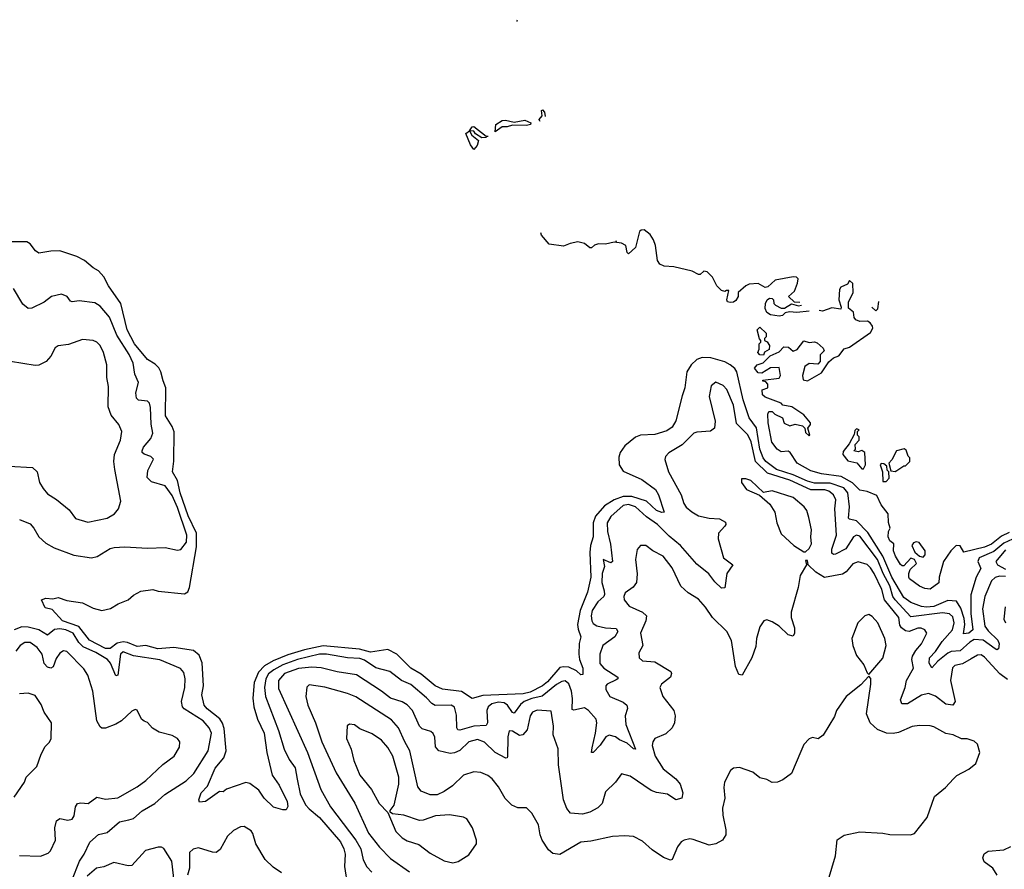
# Model space of a CAD drawing. Extents: x 2133489 to 2292442, y 756223 to 916462.
# Tile 460 of 463: x 2279016 to 2284628, y 893679 to 898523. Entities that reach past the tile are written whole.
import ezdxf

# ---------------------------------------------------------------- set-up
doc = ezdxf.new("R2010")
doc.units = 0

msp = doc.modelspace()

# ---------------------------------------------------------------- linework, layer by layer
at = {"layer": '0CON20XD'}
for points in [[(2281853.6, 898514.4), (2281850, 898515), (2281852.7, 898523.2)], [(2281983.1, 897944.9), (2281980, 897945), (2281977.5, 897955), (2281993.3, 897975), (2281990, 898005), (2281995, 898010), (2282007.5, 897995), (2282010.8, 897972.1)], [(2281725, 897883.3), (2281730, 897925), (2281765, 897948.6), (2281785, 897950), (2281835, 897938), (2281895, 897950), (2281930, 897935), (2281927.5, 897925), (2281905, 897920.6), (2281825, 897922), (2281795, 897912.9), (2281765, 897912.5), (2281725, 897883.3)], [(2281676.3, 897852.3), (2281650, 897850), (2281613.3, 897873.3), (2281605, 897887.5), (2281580, 897890), (2281592.5, 897865), (2281630, 897835), (2281622.5, 897805), (2281605, 897783.3), (2281585, 897808.8), (2281558.8, 897875), (2281580, 897890), (2281595, 897912.5), (2281605, 897913.3), (2281675, 897860), (2281686, 897858.3)], [(2283463, 896911.1), (2283432.5, 896912.5), (2283397.5, 896945), (2283431.4, 896975), (2283449.7, 897020.3), (2283452.9, 897045), (2283443.3, 897055), (2283425, 897057.5), (2283322.5, 897037.5), (2283279.1, 897000.9), (2283265, 896996), (2283225, 897020), (2283174.2, 897015.8), (2283153.9, 897006.1), (2283111.7, 896968.3), (2283110, 896945), (2283098.3, 896921.7), (2283085, 896912), (2283065, 896910), (2283050, 896915), (2283046.7, 896925), (2283058.3, 896978.3), (2283045, 896980), (2283035, 896972.5), (2283015, 896980), (2282988.8, 897005), (2282964, 897055), (2282935, 897086), (2282915, 897090), (2282895, 897071.2), (2282885, 897070), (2282848.8, 897088.8), (2282745, 897114.6), (2282688.1, 897118.1), (2282665, 897128.8), (2282650.5, 897150.5), (2282640, 897235), (2282628.8, 897268.8), (2282609.1, 897299.1), (2282575, 897324.3), (2282557.1, 897322.9), (2282548, 897315), (2282525.9, 897224.1), (2282485, 897187.5), (2282477.5, 897195), (2282470, 897235), (2282445, 897249.2), (2282405, 897254), (2282355, 897243.5), (2282315, 897245.6), (2282292.2, 897237.8), (2282275, 897222.5), (2282265, 897223.3), (2282235, 897246.2), (2282196.1, 897256.1), (2282153.4, 897246.6), (2282115, 897231.9), (2282033.2, 897243.2), (2281990.8, 897295), (2281986.5, 897307.1)], [(2284485, 895454.7), (2284476.1, 895435), (2284493.3, 895395), (2284466.2, 895345), (2284436.7, 895243.3), (2284436.8, 895136.8), (2284448.9, 895045), (2284425, 895025.8), (2284395, 895022.2), (2284402.9, 895075), (2284399.2, 895109.2), (2284378.9, 895168.9), (2284355, 895208.1), (2284305, 895211.1), (2284225, 895177.8), (2284183.8, 895173.8), (2284155, 895177.2), (2284095, 895200.6), (2284055, 895228.7), (2283986.2, 895345), (2283934.5, 895464.5), (2283849.3, 895599.3), (2283785, 895666.5), (2283745, 895674.6), (2283740.3, 895680.2), (2283744.4, 895745.6), (2283736.4, 895825), (2283712.2, 895855), (2283635, 895881.4), (2283545, 895881.6), (2283505, 895891.4), (2283425, 895928.4), (2283328.8, 895958.8), (2283267.7, 896005), (2283253.6, 896025), (2283235, 896073.8), (2283216, 896196), (2283174.1, 896254.1), (2283138.7, 896355), (2283103.3, 896515), (2283091.6, 896535), (2283065, 896556.1), (2283035, 896571.9), (2282955, 896595.2), (2282905, 896597.1), (2282875, 896585.8), (2282842.4, 896555), (2282817.9, 896515), (2282806.7, 896425), (2282790.7, 896379.3), (2282755.4, 896235.4), (2282735, 896199.1), (2282705, 896178.9), (2282635, 896158.8), (2282555, 896154.1), (2282526.2, 896143.8), (2282465.8, 896094.2), (2282439.1, 896055), (2282430.7, 896029.3), (2282432.3, 895985), (2282455, 895948.5), (2282561, 895901), (2282638.9, 895845), (2282657.5, 895815), (2282688.8, 895715), (2282675, 895712.5), (2282645, 895724.1), (2282588.7, 895778.7), (2282505, 895804), (2282455, 895804), (2282404.7, 895785.3), (2282348.2, 895751.8), (2282297.2, 895692.8), (2282283.8, 895653.9), (2282285.3, 895574.7), (2282268.8, 895525), (2282264.9, 895484.9), (2282270.6, 895345), (2282251.2, 895258.8), (2282210.8, 895155), (2282195.7, 895075.7), (2282198.3, 895048.3), (2282213.8, 895005), (2282204.2, 894965.7), (2282202.6, 894905), (2282207.2, 894875), (2282226.1, 894826.1), (2282225, 894790), (2282215, 894788.1), (2282189.8, 894809.8), (2282145, 894831), (2282115, 894833.7), (2282095, 894828.8), (2282025, 894748.5), (2281996.3, 894725), (2281925, 894689.6), (2281885, 894680.5), (2281655, 894670.5), (2281595, 894652.1), (2281535, 894692.7), (2281425.6, 894705.6), (2281384.9, 894724.9), (2281305, 894792.6), (2281245, 894826.2), (2281165, 894906.2), (2281115, 894932), (2281015, 894917.7), (2280953.6, 894933.6), (2280745, 894953.1), (2280639.4, 894930.6), (2280545, 894902.2), (2280461.6, 894868.4), (2280410.9, 894839.1), (2280377.4, 894802.6), (2280352.2, 894745), (2280345.5, 894655), (2280351.1, 894605), (2280372.2, 894535), (2280409.3, 894455), (2280425.3, 894345.3), (2280455.9, 894215.9), (2280495, 894159.2), (2280540, 894065), (2280543.6, 894036.4), (2280535, 894017.5), (2280515, 894017.5), (2280462.8, 894032.8), (2280408.6, 894085), (2280379.4, 894129.4), (2280328, 894168), (2280305, 894174.7), (2280194, 894136), (2280175, 894120), (2280155, 894122.5), (2280075, 894065.8), (2280041.2, 894061.2), (2280037.5, 894075), (2280050, 894115), (2280087, 894153), (2280129.4, 894255), (2280180.4, 894315), (2280192.7, 894355), (2280181.7, 894481.7), (2280172.7, 894512.7), (2280157.2, 894537.2), (2280085, 894593.7), (2280068, 894615), (2280053.4, 894673.4), (2280062.8, 894725), (2280056.9, 894856.9), (2280039.2, 894899.2), (2280006.6, 894926.6), (2279895, 894943), (2279803.3, 894936.7), (2279735, 894954.5), (2279685, 894948.7), (2279631.4, 894971.4), (2279605, 894976.1), (2279571.3, 894968.7), (2279532.6, 894937.4), (2279505, 894938), (2279413.1, 894985), (2279352.6, 895062.6), (2279260.5, 895095), (2279200.8, 895160.8), (2279160.8, 895170.8), (2279141.4, 895215), (2279165.7, 895225.7), (2279205, 895221.2), (2279235, 895228.6), (2279285, 895210.8), (2279375, 895199.2), (2279435, 895168), (2279485, 895154.2), (2279533.9, 895166.1), (2279577.7, 895192.3), (2279634.2, 895215.8), (2279665, 895242.5), (2279705.9, 895264.1), (2279774.1, 895274.1), (2279805, 895265.8), (2279955, 895250), (2279975, 895261.9), (2279984.1, 895285), (2280023.1, 895516.9), (2280023.1, 895595), (2279975.9, 895695), (2279931.5, 895825), (2279914.8, 895895), (2279887.3, 895945), (2279894.2, 896005.8), (2279896.1, 896173.9), (2279885, 896203.9), (2279848.1, 896265), (2279848.3, 896425), (2279833.3, 896465), (2279820.9, 896515), (2279808.6, 896538.6), (2279788.5, 896558.5), (2279745, 896585.3), (2279669.8, 896675), (2279629.5, 896755), (2279593.5, 896905), (2279523.1, 897005), (2279496.6, 897056.6), (2279465, 897092.2), (2279435, 897107.5), (2279385, 897149.4), (2279342.4, 897172.4), (2279245, 897205.8), (2279194.1, 897204.1), (2279125, 897191.4), (2279105.7, 897205), (2279075, 897246), (2279056.6, 897256.6), (2278967.4, 897257.4)], [(2282411.3, 897261.4), (2282415, 897260), (2282419.7, 897263.2)], [(2284655, 895599.8), (2284612, 895578), (2284555, 895533.3), (2284514.8, 895515.2), (2284397.5, 895487.5), (2284375, 895522.5), (2284353.9, 895526.1), (2284322.5, 895495), (2284281.2, 895435), (2284256.7, 895345), (2284255, 895312.5), (2284205, 895276.7), (2284175, 895280), (2284145, 895292.5), (2284087.5, 895335), (2284083.3, 895345), (2284082.5, 895365), (2284091.7, 895388.3), (2284126.4, 895423.6), (2284116.1, 895446.1), (2284095, 895452.5), (2284055, 895410), (2284045, 895410), (2284035, 895417.5), (2284008, 895465), (2283996.7, 895495), (2283997.5, 895535), (2283975, 895552.5), (2283966.2, 895575), (2283967.5, 895605), (2283977.5, 895625), (2283967, 895657), (2283966.4, 895706.4), (2283925, 895757.5), (2283901.2, 895811.2), (2283845, 895833.6), (2283805, 895841.5), (2283762.2, 895882.2), (2283697.9, 895917.9), (2283585, 895934.3), (2283525, 895951.9), (2283446.7, 895995), (2283406.7, 896055), (2283395, 896063.3), (2283355, 896060), (2283332.5, 896075), (2283302, 896115), (2283282.5, 896225), (2283280, 896275), (2283285, 896290), (2283305, 896290), (2283320, 896275), (2283363, 896253), (2283373.6, 896223.6), (2283405, 896207.5), (2283435, 896217.5), (2283477, 896207), (2283490, 896195), (2283495, 896170), (2283515, 896150), (2283520, 896155), (2283507.5, 896195), (2283522.5, 896215), (2283522.5, 896225), (2283485, 896270), (2283416.7, 896315), (2283366.1, 896326.1), (2283355, 896337.5), (2283265, 896371.2), (2283248.8, 896385), (2283247.5, 896412.5), (2283280, 896425), (2283280, 896445), (2283268.3, 896458.3), (2283251.7, 896461.7), (2283251.7, 896468.3), (2283345, 896480), (2283352.5, 896495), (2283345, 896540), (2283295, 896537.5), (2283245, 896507.5), (2283225, 896510), (2283203, 896537), (2283220, 896555), (2283253, 896567), (2283293, 896607), (2283345, 896630), (2283371.7, 896658.3), (2283397, 896657), (2283425, 896632.5), (2283446.4, 896643.6), (2283485, 896692.5), (2283515, 896682.5), (2283545, 896686.7), (2283561.7, 896681.7), (2283595, 896650), (2283600, 896635), (2283578.3, 896611.7), (2283577.5, 896575), (2283565, 896560), (2283515, 896562.5), (2283490, 896545), (2283476.7, 896495), (2283480.7, 896470.7), (2283506.2, 896463.8), (2283585, 896510), (2283628, 896572), (2283653.9, 896596.1), (2283685, 896606.7), (2283715, 896646.7), (2283745, 896656.7), (2283865, 896740), (2283878, 896765), (2283876, 896775), (2283863.3, 896795), (2283847.5, 896805), (2283805, 896803.3), (2283781.7, 896811.7), (2283772.5, 896825), (2283768.8, 896855), (2283738.8, 896878.8), (2283740, 896915), (2283766.9, 896965), (2283765, 897020), (2283745, 897036.7), (2283734, 897016), (2283695, 896998), (2283688, 896985), (2283684.3, 896925), (2283697.5, 896885), (2283695, 896872.5), (2283645, 896881.2), (2283591.7, 896861.7), (2283572, 896865.4)], [(2279015, 895672.9), (2279075, 895648.1), (2279097.1, 895625), (2279125.7, 895575), (2279165, 895538.5), (2279212.6, 895512.6), (2279325, 895469.3), (2279425, 895455.4), (2279457.9, 895462.1), (2279532.6, 895507.4), (2279555, 895514.4), (2279615, 895517.8), (2279745, 895509.2), (2279845, 895514.4), (2279915, 895498.9), (2279935, 895501.9), (2279967.4, 895545), (2279969.5, 895585), (2279915, 895742.8), (2279885, 895809.4), (2279845, 895865.9), (2279767.4, 895887.4), (2279742.8, 895912.7), (2279747.2, 895952.8), (2279778.1, 896018.1), (2279763.6, 896033.6), (2279725, 896045.7), (2279714.6, 896054.6), (2279713.5, 896065), (2279721.8, 896085), (2279763.3, 896135), (2279775.3, 896165), (2279766.2, 896216.2), (2279762.4, 896312.4), (2279755.9, 896335.9), (2279745, 896347.8), (2279694, 896354), (2279681.1, 896365), (2279678.8, 896395), (2279692.9, 896455), (2279671.6, 896501.6), (2279662.2, 896565), (2279639.4, 896615), (2279569, 896725), (2279528, 896828), (2279475, 896890), (2279445, 896909.5), (2279355, 896920), (2279315, 896914), (2279305, 896918.8), (2279286, 896945), (2279255, 896958.1), (2279198, 896945), (2279155, 896913.3), (2279085, 896878.6), (2279065, 896876), (2279035, 896900.8), (2278980.5, 896990.5)], [(2283514.9, 896860.6), (2283445, 896854.3), (2283402.9, 896857.1), (2283378.3, 896851.7), (2283362.7, 896837.3), (2283345, 896832), (2283295, 896841.2), (2283274.3, 896854.3), (2283264.1, 896875.9), (2283266.2, 896905), (2283276.7, 896925), (2283290, 896935), (2283303.6, 896933.6), (2283312.5, 896925), (2283313.3, 896905), (2283323.3, 896895), (2283355, 896878.8), (2283375, 896878.8), (2283415, 896903.8), (2283455, 896892.5), (2283471.1, 896894.8)], [(2283872.3, 896885), (2283895, 896863.3), (2283906.2, 896875), (2283913.3, 896916)], [(2283255, 896610), (2283235, 896612.5), (2283222.5, 896625), (2283230, 896645), (2283230, 896675), (2283240, 896685), (2283240, 896695), (2283233, 896703), (2283220, 896755), (2283235, 896770), (2283270, 896735), (2283270, 896715), (2283260, 896705), (2283260, 896695), (2283276.4, 896686.4), (2283290, 896665), (2283286.7, 896643.3), (2283261.7, 896628.3), (2283255, 896610)], [(2278955, 895978.2), (2279089.3, 895969.3), (2279115.5, 895945.5), (2279129.4, 895885), (2279149.4, 895849.4), (2279175, 895820), (2279226.8, 895786.8), (2279298.3, 895728.3), (2279335, 895679.2), (2279405, 895658.1), (2279515, 895680.5), (2279555.8, 895705), (2279580, 895735), (2279592.7, 895777.3), (2279558.8, 895958.8), (2279552.9, 896005), (2279556.1, 896043.9), (2279590, 896125), (2279598.6, 896175), (2279581.9, 896215), (2279538.3, 896268.3), (2279519.6, 896315), (2279522.1, 896432.1), (2279513.4, 896483.4), (2279513.3, 896555), (2279494.5, 896625), (2279474.3, 896665), (2279455, 896684.3), (2279434.5, 896694.5), (2279375, 896700), (2279295, 896670.6), (2279235, 896664), (2279218.3, 896651.7), (2279194.2, 896605), (2279168, 896575), (2279125, 896554.2), (2279105, 896551.4), (2278964.5, 896574.5)], [(2284635, 895349.1), (2284600.6, 895350.6), (2284575, 895343.2), (2284555, 895324.4), (2284515.8, 895235), (2284503.1, 895165), (2284516.7, 895065), (2284535, 895038.6), (2284591.2, 894985), (2284598.2, 894965), (2284594.5, 894935.5), (2284585, 894930.9), (2284575, 894936), (2284506.1, 894986.1), (2284455, 894988.6), (2284430.5, 894975), (2284375, 894925.6), (2284325, 894920.9), (2284305, 894911.9), (2284248, 894865), (2284215, 894826.9), (2284199.4, 894855), (2284200.7, 894885), (2284235, 894920), (2284272.9, 894977.1), (2284332.6, 895045), (2284342.6, 895085), (2284335, 895118.8), (2284316.1, 895136.1), (2284275, 895141.5), (2284095, 895118.4), (2284006.4, 895215), (2283992.4, 895235), (2283975.9, 895295), (2283936.6, 895365), (2283904.9, 895445), (2283805, 895577.6), (2283785, 895584.7), (2283767.5, 895575), (2283723.8, 895506.2), (2283665, 895475.4), (2283655, 895473.8), (2283645, 895480.8), (2283643.9, 895505), (2283672.1, 895585), (2283662.5, 895735), (2283668, 895785), (2283653.5, 895815), (2283626.6, 895835), (2283605, 895842.6), (2283525, 895841.8), (2283405, 895897.7), (2283278.2, 895938.2), (2283209.5, 896005), (2283185.5, 896115.5), (2283165.4, 896155.4), (2283101, 896221), (2283083.7, 896326.3), (2283045.6, 896415), (2283025, 896437.5), (2282983, 896457), (2282956.2, 896435), (2282945.6, 896375), (2282980, 896235), (2282975, 896194), (2282953.6, 896176.4), (2282875, 896171.5), (2282858, 896165), (2282791.3, 896098.7), (2282715, 896053.3), (2282696.6, 896033.4), (2282693.3, 896015), (2282713.1, 895945), (2282785.5, 895815), (2282801.2, 895765), (2282815, 895743.5), (2282846.4, 895716.4), (2282885.3, 895695.3), (2282945, 895681.8), (2283005, 895677.5), (2283039.1, 895659.1), (2283040.6, 895645), (2283034.4, 895635), (2282998.2, 895595), (2282997.5, 895562.5), (2283026.9, 895455), (2283081.2, 895415), (2283047.1, 895365), (2283035, 895283.3), (2283015, 895282.9), (2282977.8, 895317.8), (2282944.2, 895364.2), (2282875, 895418.8), (2282781.8, 895525), (2282717.7, 895577.7), (2282650.8, 895645), (2282589, 895689), (2282525.5, 895745), (2282485, 895759), (2282455, 895753), (2282385, 895690.4), (2282364.2, 895655), (2282365.2, 895605), (2282382.6, 895532.6), (2282395.4, 895435), (2282385, 895426.9), (2282342, 895445), (2282349.4, 895405), (2282336.5, 895365), (2282334.1, 895314.1), (2282346.2, 895266.2)], [(2283825, 895962.5), (2283836, 895985), (2283832.5, 896055), (2283815, 896066.7), (2283795, 896060), (2283770, 896065), (2283780, 896075), (2283778.3, 896101.7), (2283800, 896125), (2283800, 896145), (2283790, 896155), (2283790, 896175), (2283800, 896185), (2283785, 896190), (2283775, 896180), (2283771.7, 896158.3), (2283743.3, 896105), (2283709.3, 896060.7), (2283706.7, 896045), (2283735, 896007.5), (2283786.7, 895996.7), (2283815, 895962.5), (2283825, 895962.5)], [(2284005, 895947.5), (2284015, 895952.5), (2284055, 895980), (2284065, 895980), (2284090, 896005), (2284090, 896025), (2284080, 896035), (2284068.3, 896068.3), (2284057, 896077), (2284012.5, 896065), (2283987, 896013), (2283970, 895995), (2283981.7, 895951.7), (2284005, 895947.5)], [(2283955, 895890), (2283971.7, 895908.3), (2283970, 895945), (2283960, 895955), (2283958.3, 895978.3), (2283941.7, 895991.7), (2283925, 895992.5), (2283920, 895985), (2283933.8, 895945), (2283935, 895890), (2283955, 895890)], [(2283495, 895490), (2283515, 895507.5), (2283528, 895535), (2283524, 895575), (2283528.6, 895615), (2283514.2, 895685), (2283501.4, 895725), (2283487.5, 895745), (2283425, 895799.4), (2283305, 895837.1), (2283255, 895827.5), (2283182.5, 895895), (2283155, 895906.2), (2283130, 895905), (2283130, 895885), (2283157.5, 895845), (2283232.5, 895812.5), (2283290.8, 895760.8), (2283319.2, 895715), (2283331.4, 895655), (2283355, 895591.2), (2283428.8, 895525), (2283485, 895490), (2283495, 895490)], [(2284675, 895562.2), (2284625, 895538.8), (2284568.1, 895491.9), (2284485, 895454.7)], [(2284645, 894761.6), (2284602.7, 894792.7), (2284515, 894888.8), (2284495, 894902.2), (2284475, 894900), (2284439.3, 894879.3), (2284390.1, 894849.9), (2284345, 894840.5), (2284333.1, 894826.9), (2284320.9, 894755), (2284348.2, 894635), (2284335, 894615.6), (2284295, 894621.5), (2284235.9, 894665.9), (2284195, 894680.6), (2284155, 894672.9), (2284075, 894622.9), (2284042.6, 894622.6), (2284035.6, 894645), (2284062, 894715), (2284070.3, 894755), (2284110.9, 894825), (2284100.8, 894875), (2284104.2, 894895), (2284122.6, 894927.4), (2284155.5, 894965), (2284185.9, 895025.9), (2284174, 895045), (2284153.2, 895053.2), (2284135, 895053.3), (2284084.8, 895035.2), (2284065, 895038.5), (2284041, 895055), (2284032, 895072), (2284027.2, 895115), (2283944.9, 895214.9), (2283929.8, 895275), (2283885.1, 895365.1), (2283865, 895398.5), (2283845, 895417.3), (2283795, 895432.5), (2283765, 895421.2), (2283726.2, 895375), (2283705, 895361.3), (2283603.7, 895343.7), (2283553.3, 895373.3), (2283510, 895415), (2283505, 895440), (2283495, 895440), (2283500, 895415), (2283463.3, 895355), (2283452, 895285), (2283412.7, 895145), (2283413.6, 895115), (2283431.5, 895055), (2283432, 895025), (2283425, 895007.5), (2283395, 895015.8), (2283344.3, 895065), (2283305, 895090.6), (2283275, 895102), (2283256.7, 895095), (2283235, 895062.5), (2283215.6, 894995), (2283211.1, 894948.9), (2283189.4, 894885), (2283133.9, 894786.1), (2283115, 894790), (2283096.3, 894836.3), (2283073.3, 894983.3), (2283045.3, 895035), (2282964.2, 895114.3), (2282925, 895174.3), (2282885, 895219.2), (2282825.4, 895255.4), (2282783.3, 895293.3), (2282735, 895397.5), (2282683.1, 895465), (2282625, 895495.8), (2282585, 895526), (2282554.2, 895525.8), (2282535, 895502.5), (2282525.7, 895445), (2282534.4, 895364.4), (2282531.8, 895315), (2282512.1, 895287.9), (2282467.1, 895255), (2282459.5, 895235), (2282461.9, 895215), (2282489.3, 895179.3), (2282565.7, 895145), (2282587.9, 895125), (2282584.6, 895095), (2282554.4, 895025), (2282567.1, 894955), (2282545, 894912.5), (2282547.5, 894885), (2282565, 894868.6), (2282635, 894861.9), (2282726.2, 894806.2), (2282731.4, 894795), (2282724.5, 894775.5), (2282673.8, 894735), (2282664.2, 894715), (2282680.6, 894665), (2282745, 894583.8), (2282751.8, 894555), (2282747.7, 894515), (2282734.7, 894485.3), (2282697.6, 894452.4), (2282635.3, 894424.7), (2282623.6, 894406.4), (2282621.1, 894385), (2282637.7, 894325), (2282682.8, 894252.8), (2282754.7, 894194.7), (2282781.1, 894165), (2282795.6, 894115), (2282788.8, 894085), (2282755, 894075.8), (2282708.2, 894108.2), (2282645, 894117.5), (2282615, 894128.9), (2282495, 894209.5), (2282446, 894224), (2282410.8, 894175), (2282355, 894120), (2282335.6, 894055), (2282310.9, 894029.1), (2282265, 894004.3), (2282224.3, 893994.3), (2282155, 893998.8), (2282135, 894026.2), (2282116, 894076), (2282087.5, 894275), (2282085.7, 894365.7), (2282057.3, 894445), (2282058.2, 894495), (2282045, 894581.2), (2281965, 894585.9), (2281937.8, 894575), (2281925, 894553.8), (2281908.9, 894475), (2281884.3, 894445.7), (2281865, 894442.4), (2281825, 894466.7), (2281805, 894468), (2281798, 894435), (2281796.9, 894323.1), (2281795, 894314.3), (2281787.4, 894312.6), (2281725, 894344.7), (2281665, 894404.7), (2281625, 894419.5), (2281575, 894406.8), (2281524, 894356), (2281495, 894342.4), (2281469.6, 894339.6), (2281405, 894355.4), (2281386.6, 894376.6), (2281382.1, 894432.1), (2281373.5, 894453.5), (2281360, 894465), (2281309.3, 894480.7), (2281294.6, 894495), (2281255.4, 894585), (2281225, 894616.9), (2281195, 894634.1), (2281128.9, 894655), (2281078.2, 894695), (2280935, 894787.6), (2280825, 894804.3), (2280735, 894828), (2280680.9, 894830.9), (2280605, 894824.5), (2280525.9, 894795), (2280491.2, 894755), (2280490.8, 894710.8), (2280656.2, 894345), (2280731.8, 894135), (2280787.1, 894035), (2280932.6, 893845), (2280959.5, 893795), (2280973.7, 893733.7), (2280993.7, 893693.6), (2281023.1, 893663.1)], [(2284165, 895458.8), (2284177.3, 895472.7), (2284176.2, 895495), (2284142.3, 895542.3), (2284125, 895545.8), (2284109.5, 895540.5), (2284101.2, 895525), (2284117.7, 895487.7), (2284144.2, 895464.2), (2284165, 895458.8)], [(2284635, 895501.4), (2284579.6, 895435), (2284589.1, 895415), (2284635, 895390.3)], [(2282346.2, 895266.2), (2282349.7, 895245), (2282345.3, 895235), (2282311.2, 895205), (2282279, 895155), (2282273.3, 895125), (2282276.3, 895096.3), (2282285, 895081.1), (2282305, 895067.1), (2282355, 895055.7), (2282415, 895051.2), (2282425.3, 895035.3), (2282408.2, 895005), (2282339.3, 894955), (2282322.3, 894905), (2282323.2, 894853.2), (2282344.4, 894825), (2282425.5, 894775), (2282424.4, 894765), (2282415, 894758.5), (2282365, 894734.5), (2282357.5, 894725), (2282356.1, 894705), (2282379.5, 894665), (2282455, 894632), (2282476.2, 894615), (2282479.5, 894595), (2282467.5, 894555), (2282470, 894505), (2282525.4, 894364.6), (2282515, 894366.2), (2282478.8, 894398.8), (2282435, 894416.9), (2282411.6, 894435), (2282375.7, 894444.3), (2282355.9, 894434.1), (2282325, 894386.2), (2282285, 894344.4), (2282274, 894345), (2282278.8, 894371.2), (2282298.5, 894455), (2282304.8, 894515), (2282300.7, 894535), (2282258.4, 894585), (2282235, 894599.6), (2282175, 894585.5), (2282165, 894590), (2282166.4, 894653.6), (2282160.2, 894695), (2282145, 894737.3), (2282125, 894753.2), (2282105, 894750.7), (2282075, 894733.4), (2281993.2, 894666.8), (2281935, 894653.5), (2281890.8, 894635), (2281871.2, 894618.8), (2281835, 894570), (2281825, 894572.9), (2281796.7, 894615), (2281777.5, 894627.5), (2281745, 894631.8), (2281706.7, 894623.3), (2281686.8, 894605), (2281678.6, 894585), (2281681.3, 894515), (2281675, 894499.4), (2281605, 894495.6), (2281525, 894472), (2281513.7, 894473.6), (2281506.9, 894485), (2281505, 894557.5), (2281494.1, 894604.1), (2281474.6, 894614.6), (2281383.9, 894613.9), (2281365, 894624.6), (2281335, 894655.9), (2281245, 894732.8), (2281192.5, 894755), (2281125, 894806.4), (2281045, 894828.1), (2280980.8, 894870.7), (2280955, 894880.7), (2280885, 894885.5), (2280765, 894905.8), (2280724.8, 894904.8), (2280600, 894875), (2280515, 894844), (2280465, 894817), (2280435, 894792.9), (2280418.2, 894765), (2280412.3, 894715), (2280416.5, 894665), (2280490.7, 894470.7), (2280522.6, 894365), (2280552.5, 894305), (2280587, 894257), (2280596.8, 894193.2), (2280615, 894108.6), (2280645, 894046.4), (2280665, 894023.2), (2280725.2, 893975.2), (2280844.7, 893835), (2280864.1, 893795), (2280870.8, 893765), (2280867.9, 893695), (2280885, 893584.4)], [(2284632.5, 895175), (2284625.6, 895105), (2284634.4, 895085)], [(2283855, 894790), (2283935, 894883.3), (2283954.2, 894955), (2283946.9, 894995), (2283907.1, 895085), (2283875, 895120), (2283855, 895132), (2283833.3, 895125), (2283793.3, 895085), (2283759.2, 894995), (2283764.2, 894955), (2283785, 894897.5), (2283826.7, 894845), (2283845, 894800), (2283855, 894790)], [(2279314.3, 893615), (2279356.8, 893725), (2279383.1, 893765), (2279415, 893834.3), (2279465, 893877.3), (2279515, 893888.7), (2279585, 893949.4), (2279638.1, 893961.9), (2279665, 893969.2), (2279715, 894012), (2279786, 894054), (2279844, 894106), (2279965, 894183.3), (2280008, 894225), (2280090.9, 894355), (2280108.8, 894455), (2280096.3, 894485), (2280061.6, 894525), (2279953.3, 894593.3), (2279943.2, 894605), (2279939.2, 894635), (2279956.7, 894715), (2279960, 894765), (2279951.7, 894801.7), (2279933.5, 894823.5), (2279815, 894873.8), (2279665.4, 894895.4), (2279605, 894918.4), (2279591.2, 894905), (2279576.2, 894786.2), (2279565, 894782), (2279533.6, 894853.6), (2279515.9, 894875), (2279449.7, 894915), (2279377.5, 894947.6), (2279352.6, 894972.6), (2279320.2, 895025), (2279278.8, 895045), (2279245, 895051), (2279215, 895047.3), (2279175, 895014.7), (2279125, 895043.7), (2279065, 895059.9), (2279029.1, 895060.9), (2278985, 895044.5)], [(2279015, 893757.9), (2279135, 893754.5), (2279179.1, 893770.9), (2279192.5, 893785), (2279220, 893845), (2279217.3, 893915), (2279226.9, 893955), (2279245, 893968.9), (2279290.9, 893959.1), (2279315.5, 893964.5), (2279326.3, 893983.7), (2279334.7, 894035.3), (2279345.4, 894054.6), (2279365, 894058.9), (2279406.3, 894053.7), (2279455, 894090), (2279505, 894078.1), (2279575, 894086.9), (2279685, 894148.5), (2279735, 894185.6), (2279832.6, 894277.4), (2279897.5, 894325), (2279927.5, 894375), (2279928, 894405), (2279916.2, 894425), (2279885, 894442), (2279810.5, 894460.5), (2279773.6, 894483.6), (2279745.5, 894515.5), (2279726.2, 894523.8), (2279710, 894535), (2279686.2, 894586.2), (2279675, 894590), (2279655, 894580), (2279595.8, 894525), (2279565, 894506.7), (2279505, 894484.4), (2279485, 894484.4), (2279475, 894490.8), (2279455.4, 894525.4), (2279432.5, 894695), (2279405.4, 894785.4), (2279382.4, 894822.4), (2279285, 894920.6), (2279265, 894924.4), (2279245, 894911.5), (2279225, 894881.9), (2279206.6, 894833.4), (2279194.4, 894825.6), (2279175, 894831.8), (2279155, 894852.7), (2279143.5, 894905), (2279115, 894944.5), (2279075, 894971.3), (2279045, 894972.2), (2279019.7, 894955), (2278995, 894922.3)], [(2283624.5, 893615.5), (2283665.6, 893755), (2283675, 893846.7), (2283715, 893874.2), (2283805, 893893.1), (2283935, 893885.7), (2283975, 893877.5), (2284093.6, 893876.4), (2284115, 893883.3), (2284188, 893975), (2284230, 894095), (2284292.5, 894145), (2284337.5, 894195), (2284356.4, 894213.6), (2284425, 894250), (2284465, 894282.5), (2284488.8, 894345), (2284475, 894392.5), (2284455, 894410), (2284415, 894423.8), (2284383.9, 894423.9), (2284335.8, 894445.8), (2284295, 894452.9), (2284225, 894491.9), (2284205, 894497.1), (2284145, 894499.6), (2284102.4, 894492.4), (2284025, 894458.5), (2283995, 894452.7), (2283956.1, 894456.1), (2283905, 894476.4), (2283862.5, 894515), (2283841.4, 894565), (2283867.5, 894735), (2283867, 894767), (2283855, 894780), (2283809.7, 894730.3), (2283726.7, 894665), (2283671.2, 894585), (2283659.7, 894550.3), (2283595.7, 894444.3), (2283566.1, 894423.9), (2283535, 894430), (2283515, 894423.3), (2283485, 894390), (2283468.7, 894351.3), (2283415, 894226.2), (2283365, 894188.8), (2283335, 894175.8), (2283305, 894174), (2283275, 894191.2), (2283235, 894200), (2283193.6, 894233.6), (2283119.3, 894259.3), (2283083.6, 894256.4), (2283067, 894243), (2283033.6, 894176.4), (2283030, 894145), (2283034, 894085), (2283022.3, 894027.7), (2283022.7, 893987.3), (2283040, 893905), (2283040.6, 893875), (2283020.8, 893845), (2282983.8, 893825), (2282945, 893817.5), (2282855, 893848.5), (2282835, 893852.1), (2282803.9, 893846.1), (2282785.8, 893835), (2282765, 893808), (2282734.2, 893735.8), (2282725, 893730.8), (2282685, 893746.7), (2282620.9, 893790.9), (2282565, 893839.2), (2282515, 893865.8), (2282465, 893870.8), (2282395, 893865.6), (2282270.6, 893839.4), (2282215, 893833.8), (2282095, 893764.4), (2282055, 893768.6), (2282029.8, 893789.8), (2281993.3, 893845), (2281981.5, 893875), (2281973.2, 893933.2), (2281935, 894000), (2281905, 894030), (2281855, 894030), (2281821.2, 894045), (2281783.7, 894083.7), (2281745, 894150), (2281708.6, 894195), (2281684.5, 894214.5), (2281645, 894230.8), (2281605, 894234.4), (2281545, 894215.5), (2281481.9, 894155), (2281435, 894122.1), (2281395, 894104.5), (2281355, 894104.6), (2281305, 894124.3), (2281285, 894150), (2281240.3, 894355), (2281210.8, 894405), (2281175.6, 894485.6), (2281135, 894531.8), (2280932.2, 894662.2), (2280885, 894681.6), (2280755, 894717.8), (2280665, 894730.8), (2280653.2, 894716.8), (2280646.2, 894665), (2280657.7, 894615), (2280702.2, 894515), (2280737.6, 894405), (2280819, 894229), (2280925.7, 894055.7), (2281004.1, 893885), (2281066, 893805), (2281129.8, 893739.8), (2281237.5, 893665)], [(2278985, 894090), (2279044, 894175), (2279054, 894205), (2279114.2, 894265), (2279138.6, 894335), (2279161.2, 894378.8), (2279186.8, 894403.2), (2279196, 894425), (2279198, 894515), (2279156, 894575), (2279138.3, 894618.3), (2279105, 894670), (2279065, 894684.2), (2279015, 894680)], [(2281485, 893715.6), (2281515, 893724.3), (2281575, 893762.5), (2281619.2, 893825), (2281620, 893845), (2281597.5, 893915), (2281565, 893967.5), (2281545, 893977.1), (2281465, 893990.5), (2281385, 893983.8), (2281315, 893958.5), (2281295, 893956.7), (2281205, 893987.8), (2281140, 893995), (2281127.5, 894005), (2281126.7, 894015), (2281150.6, 894045), (2281176.2, 894165), (2281177.8, 894205), (2281142.8, 894325), (2281113.7, 894373.7), (2281077.3, 894415), (2281025, 894450.9), (2280955, 894480), (2280925, 894502.5), (2280895, 894506), (2280882.9, 894497.1), (2280878.1, 894425), (2280904.5, 894365), (2280919.7, 894299.8), (2280954.3, 894215.7), (2281022.1, 894135), (2281065, 894054.3), (2281113.8, 894003.8), (2281158.9, 893895), (2281195, 893858.9), (2281225, 893841.1), (2281290.5, 893820.5), (2281355, 893771.8), (2281435, 893727.8), (2281485, 893715.6)], [(2280508.8, 893658.8), (2280460.6, 893690.6), (2280415, 893735.5), (2280361.1, 893825), (2280345, 893883.3), (2280335, 893899.2), (2280295, 893924), (2280275, 893920.8), (2280235, 893900.8), (2280201.1, 893868.9), (2280158.6, 893791.4), (2280135, 893775.8), (2280115, 893776), (2280035, 893801.9), (2280005, 893793.3), (2279983.3, 893775), (2279984, 893686), (2279973.2, 893645)], [(2279898.5, 893595), (2279883.3, 893725), (2279836.9, 893796.9), (2279825.3, 893805.3), (2279806.2, 893806.2), (2279733.3, 893786.7), (2279655, 893701), (2279635, 893699.2), (2279553, 893717), (2279495, 893692.3), (2279454.6, 893685.4), (2279400.9, 893639.1)], [(2284587.5, 893645), (2284562, 893685), (2284512.6, 893722.6), (2284505.7, 893745), (2284511.9, 893768.1), (2284535, 893782.5), (2284625, 893789.4), (2284665, 893809.4)]]:
    msp.add_lwpolyline(points, dxfattribs=at)

doc.saveas('drawing.dxf')
